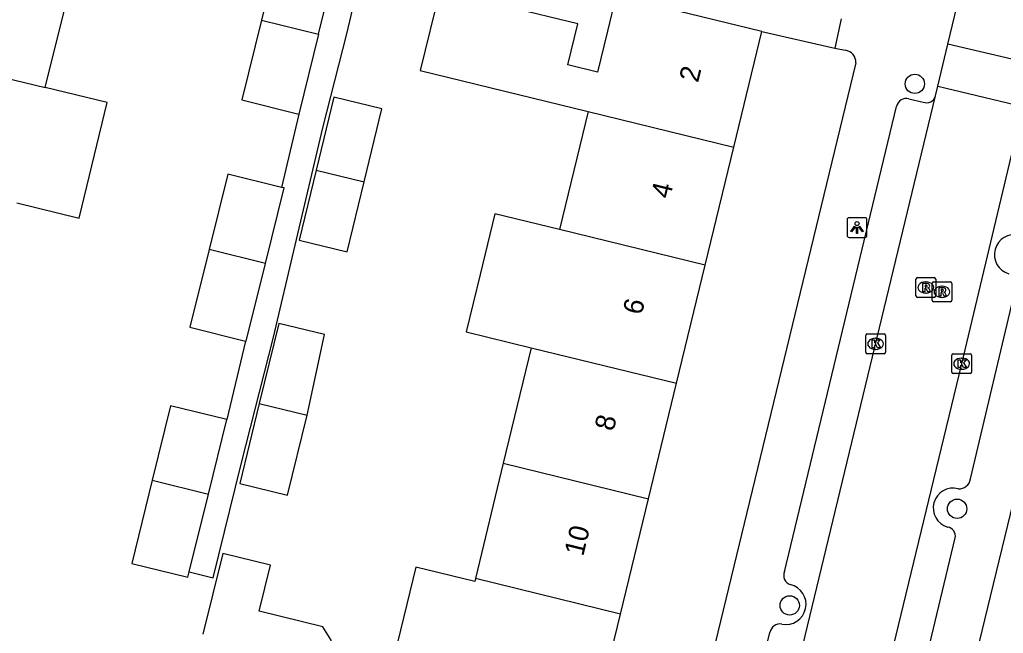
# Model space of a CAD drawing. Extents: x 162812 to 163818, y 381639 to 382470.
# Drawn here: x 163586.99 to 163636.74, y 382158.9 to 382189.93 of the extents above; entities that cross this region are included whole.
import ezdxf

# ---------------------------------------------------------------- set-up
doc = ezdxf.new("R2010")
doc.units = 0
for name, color, linetype in [('IMGEO_Boom', 7, 'Continuous'), ('IMGEO_Kolk', 7, 'Continuous'), ('IMGEO_Lichtpunt', 7, 'Continuous'), ('IMGEO_Pand', 7, 'Continuous'), ('IMGEO_Pand_nummerreeks', 7, 'Continuous'), ('IMGEO_Rijbaan_lokaal_open', 7, 'Continuous'), ('IMGEO_Rioolput', 7, 'Continuous'), ('IMGEO_Voetpad_open', 7, 'Continuous')]:
    doc.layers.add(name, color=color, linetype=linetype)

msp = doc.modelspace()

# ---------------------------------------------------------------- linework, layer by layer
at = {"layer": 'IMGEO_Boom'}
for centre in [(163632.266, 382186.689), (163634.406, 382165.2), (163625.938, 382160.315)]:
    msp.add_circle(centre, 0.489, dxfattribs=at)
at = {"layer": 'IMGEO_Kolk'}
for p, q in [((163629.782, 382173.115), (163629.782, 382173.967)), ((163629.857, 382174.041), (163630.709, 382174.041)), ((163630.27, 382173.821), (163630.295, 382173.821)), ((163630.783, 382173.967), (163630.783, 382173.115)), ((163630.293, 382173.261), (163630.268, 382173.261)), ((163630.709, 382173.041), (163629.857, 382173.041)), ((163634.134, 382172.112), (163634.134, 382172.964)), ((163634.209, 382173.038), (163635.061, 382173.038)), ((163634.622, 382172.818), (163634.647, 382172.818)), ((163635.135, 382172.964), (163635.135, 382172.112)), ((163634.645, 382172.258), (163634.62, 382172.258)), ((163635.061, 382172.038), (163634.209, 382172.038))]:
    msp.add_line(p, q, dxfattribs=at)
for points in [[(163629.782, 382173.115), (163629.782, 382173.967)], [(163629.857, 382174.041), (163630.709, 382174.041)], [(163630.103, 382173.741), (163630.226, 382173.741), (163630.226, 382173.59), (163630.356, 382173.741), (163630.52, 382173.741), (163630.374, 382173.59), (163630.527, 382173.341), (163630.375, 382173.341), (163630.29, 382173.505), (163630.226, 382173.438), (163630.226, 382173.341), (163630.103, 382173.341), (163630.103, 382173.741)], [(163630.783, 382173.967), (163630.783, 382173.115)], [(163630.709, 382173.041), (163629.857, 382173.041)], [(163634.134, 382172.112), (163634.134, 382172.964)], [(163634.209, 382173.038), (163635.061, 382173.038)], [(163634.455, 382172.738), (163634.578, 382172.738), (163634.578, 382172.587), (163634.708, 382172.738), (163634.872, 382172.738), (163634.726, 382172.587), (163634.879, 382172.338), (163634.727, 382172.338), (163634.642, 382172.502), (163634.578, 382172.435), (163634.578, 382172.338), (163634.455, 382172.338), (163634.455, 382172.738)], [(163635.135, 382172.964), (163635.135, 382172.112)], [(163635.061, 382172.038), (163634.209, 382172.038)]]:
    msp.add_lwpolyline(points, dxfattribs=at)
for centre, start, end in [((163629.859, 382173.965), 91.552, 178.448), ((163629.859, 382173.965), 91.552, 178.448), ((163630.707, 382173.965), 1.552, 88.448), ((163630.707, 382173.965), 1.552, 88.448), ((163629.859, 382173.117), 181.552, 268.448), ((163629.859, 382173.117), 181.552, 268.448), ((163630.707, 382173.117), 271.552, 358.448), ((163630.707, 382173.117), 271.552, 358.448), ((163634.211, 382172.962), 91.552, 178.448), ((163634.211, 382172.962), 91.552, 178.448), ((163635.059, 382172.962), 1.552, 88.448), ((163635.059, 382172.962), 1.552, 88.448), ((163634.211, 382172.114), 181.552, 268.448), ((163634.211, 382172.114), 181.552, 268.448), ((163635.059, 382172.114), 271.552, 358.448), ((163635.059, 382172.114), 271.552, 358.448)]:
    msp.add_arc(centre, 0.0765, start, end, dxfattribs=at)
for centre, major_axis, ratio, start_param, end_param in [((163630.269, 382173.541), (-0.387, 0.002), 0.722429, 4.712389, 7.853982), ((163630.294, 382173.541), (-0.39, 0.002), 0.717154, 1.570796, 4.712389), ((163634.621, 382172.538), (-0.387, 0.002), 0.722429, 4.712389, 7.853982), ((163634.646, 382172.538), (-0.39, 0.002), 0.717154, 1.570796, 4.712389)]:
    msp.add_ellipse(centre, major_axis=major_axis, ratio=ratio, start_param=start_param, end_param=end_param, dxfattribs=at)
at = {"layer": 'IMGEO_Lichtpunt'}
for p, q in [((163628.845, 382179.825), (163628.845, 382179.018)), ((163628.845, 382179.825), (163628.845, 382179.018)), ((163629.747, 382179.92), (163628.939, 382179.92)), ((163629.747, 382179.92), (163628.939, 382179.92)), ((163629.841, 382179.018), (163629.841, 382179.825)), ((163629.841, 382179.018), (163629.841, 382179.825)), ((163628.939, 382178.924), (163629.747, 382178.924)), ((163628.939, 382178.924), (163629.747, 382178.924))]:
    msp.add_line(p, q, dxfattribs=at)
for points in [[(163629.219, 382179.489), (163629.258, 382179.461), (163629.07, 382179.199), (163629.032, 382179.226), (163629.219, 382179.489)], [(163629.321, 382179.441), (163629.368, 382179.441), (163629.368, 382179.119), (163629.321, 382179.119), (163629.321, 382179.441)], [(163629.431, 382179.461), (163629.469, 382179.488), (163629.656, 382179.226), (163629.617, 382179.198), (163629.431, 382179.461)]]:
    msp.add_lwpolyline(points, dxfattribs=at)
msp.add_circle((163629.344, 382179.623), 0.0994, dxfattribs=at)
for centre, start, end in [((163628.939, 382179.825), 90, 180), ((163628.939, 382179.825), 90, 180), ((163629.747, 382179.825), 0, 90), ((163629.747, 382179.825), 0, 90), ((163628.939, 382179.018), 180, 270), ((163628.939, 382179.018), 180, 270), ((163629.747, 382179.018), 270, 0), ((163629.747, 382179.018), 270, 360)]:
    msp.add_arc(centre, 0.0946, start, end, dxfattribs=at)
at = {"layer": 'IMGEO_Pand'}
for points in [[(163603.099, 382193.226), (163600.214, 382193.938), (163599.219, 382189.907)], [(163602.104, 382189.194), (163603.099, 382193.226)], [(163588.285, 382186.497), (163589.724, 382192.328)], [(163617.144, 382191.123), (163616.716, 382189.349), (163616.218, 382187.284), (163614.719, 382187.646), (163615.218, 382189.715), (163608.243, 382191.418), (163607.251, 382187.356), (163615.736, 382185.285)], [(163624.529, 382189.33), (163619.671, 382190.51), (163617.144, 382191.123)], [(163599.219, 382189.907), (163598.224, 382185.875), (163601.109, 382185.163)], [(163599.219, 382189.907), (163602.104, 382189.194)], [(163602.104, 382189.194), (163601.109, 382185.163)], [(163623.11, 382183.485), (163624.529, 382189.33)], [(163580.947, 382188.272), (163588.285, 382186.497)], [(163586.846, 382180.666), (163590.001, 382179.903), (163591.413, 382185.74), (163588.285, 382186.497)], [(163604.414, 382181.729), (163605.315, 382185.421), (163602.888, 382186.013), (163601.987, 382182.321)], [(163615.736, 382185.285), (163614.297, 382179.316)], [(163615.736, 382185.285), (163623.11, 382183.485)], [(163621.662, 382177.518), (163623.11, 382183.485)], [(163600.236, 382181.455), (163597.518, 382182.126), (163596.576, 382178.313)], [(163601.987, 382182.321), (163601.123, 382178.782), (163603.55, 382178.19), (163604.414, 382181.729)], [(163601.987, 382182.321), (163604.414, 382181.729)], [(163599.423, 382177.609), (163600.365, 382181.423), (163600.236, 382181.455)], [(163614.297, 382179.316), (163611.025, 382180.115), (163610.276, 382177.046), (163609.569, 382174.151), (163612.858, 382173.348)], [(163621.662, 382177.518), (163614.297, 382179.316)], [(163596.576, 382178.313), (163595.605, 382174.377), (163598.408, 382173.685)], [(163599.423, 382177.609), (163596.576, 382178.313)], [(163598.408, 382173.685), (163598.451, 382173.674), (163599.423, 382177.609)], [(163620.214, 382171.551), (163621.662, 382177.518)], [(163601.526, 382169.928), (163602.413, 382174.013), (163600.098, 382174.578), (163599.107, 382170.518)], [(163612.858, 382173.348), (163611.449, 382167.505)], [(163612.858, 382173.348), (163620.214, 382171.551)], [(163618.797, 382165.711), (163620.214, 382171.551)], [(163597.473, 382169.711), (163594.626, 382170.414), (163593.696, 382166.65)], [(163599.107, 382170.518), (163598.121, 382166.477), (163600.54, 382165.887), (163601.526, 382169.928)], [(163599.107, 382170.518), (163601.526, 382169.928)], [(163596.543, 382165.947), (163597.473, 382169.711)], [(163611.449, 382167.505), (163610.043, 382161.671)], [(163611.449, 382167.505), (163618.797, 382165.711)], [(163593.696, 382166.65), (163592.656, 382162.438), (163595.503, 382161.735), (163595.571, 382162.009)], [(163593.696, 382166.65), (163596.543, 382165.947)], [(163595.571, 382162.009), (163596.543, 382165.947)], [(163617.382, 382159.88), (163618.797, 382165.711)], [(163600.567, 382157.83), (163602.454, 382157.39), (163602.739, 382158.558), (163602.323, 382159.239), (163599.109, 382160.023), (163599.678, 382162.355), (163597.259, 382162.945), (163596.262, 382158.86)], [(163610.043, 382161.671), (163610.009, 382161.531), (163607.034, 382162.257), (163605.645, 382156.569), (163608.637, 382155.839)], [(163617.382, 382159.88), (163610.043, 382161.671)], [(163615.967, 382154.049), (163617.382, 382159.88)]]:
    msp.add_lwpolyline(points, dxfattribs=at)
at = {"layer": 'IMGEO_Rijbaan_lokaal_open'}
for points in [[(163633.932, 382188.688), (163636.984, 382201.346)], [(163633.425, 382186.563), (163633.932, 382188.688)], [(163638.257, 382187.68), (163633.932, 382188.688)], [(163633.305, 382186.08), (163633.425, 382186.563)], [(163633.425, 382186.563), (163637.732, 382185.547)], [(163622.975, 382143.483), (163625.537, 382153.884), (163633.305, 382186.08)], [(163637.732, 382185.547), (163634.63, 382172.539), (163631.177, 382158.254), (163627.335, 382142.429)]]:
    msp.add_lwpolyline(points, dxfattribs=at)
at = {"layer": 'IMGEO_Rioolput'}
for p, q in [((163632.322, 382175.966), (163632.322, 382176.818)), ((163632.397, 382176.892), (163633.249, 382176.892)), ((163632.81, 382176.672), (163632.835, 382176.672)), ((163633.139, 382175.745), (163633.139, 382176.597)), ((163633.214, 382176.671), (163634.066, 382176.671)), ((163633.323, 382176.818), (163633.323, 382175.966)), ((163634.14, 382176.597), (163634.14, 382175.745)), ((163632.833, 382176.112), (163632.808, 382176.112)), ((163633.627, 382176.451), (163633.652, 382176.451)), ((163633.249, 382175.892), (163632.397, 382175.892)), ((163634.066, 382175.671), (163633.214, 382175.671)), ((163633.65, 382175.891), (163633.625, 382175.891))]:
    msp.add_line(p, q, dxfattribs=at)
for points in [[(163632.322, 382175.966), (163632.322, 382176.818)], [(163632.397, 382176.892), (163633.249, 382176.892)], [(163632.911, 382176.59), (163632.659, 382176.592), (163632.659, 382176.192)], [(163633.139, 382175.745), (163633.139, 382176.597)], [(163633.214, 382176.671), (163634.066, 382176.671)], [(163633.323, 382176.818), (163633.323, 382175.966)], [(163634.14, 382176.597), (163634.14, 382175.745)], [(163632.659, 382176.192), (163632.783, 382176.192), (163632.783, 382176.354), (163632.794, 382176.354)], [(163632.837, 382176.511), (163632.783, 382176.511), (163632.783, 382176.43)], [(163632.783, 382176.43), (163632.835, 382176.43)], [(163632.841, 382176.325), (163632.912, 382176.192), (163633.052, 382176.192), (163632.987, 382176.318)], [(163633.728, 382176.369), (163633.476, 382176.371), (163633.476, 382175.971)], [(163633.476, 382175.971), (163633.6, 382175.971), (163633.6, 382176.133), (163633.611, 382176.133)], [(163633.654, 382176.29), (163633.6, 382176.29), (163633.6, 382176.209)], [(163633.6, 382176.209), (163633.652, 382176.209)], [(163633.658, 382176.104), (163633.729, 382175.971), (163633.869, 382175.971), (163633.804, 382176.097)], [(163633.249, 382175.892), (163632.397, 382175.892)], [(163634.066, 382175.671), (163633.214, 382175.671)]]:
    msp.add_lwpolyline(points, dxfattribs=at)
for centre, radius, start, end in [((163632.399, 382176.816), 0.0765, 91.552, 178.448), ((163632.399, 382176.816), 0.0765, 91.552, 178.448), ((163632.91, 382176.48), 0.109, 350.3612, 89.416), ((163633.216, 382176.595), 0.0765, 91.552, 178.448), ((163633.216, 382176.595), 0.0765, 91.552, 178.448), ((163633.247, 382176.816), 0.0765, 1.552, 88.448), ((163633.247, 382176.816), 0.0765, 1.552, 88.448), ((163634.064, 382176.595), 0.0765, 1.552, 88.448), ((163634.064, 382176.595), 0.0765, 1.552, 88.448), ((163632.793, 382176.301), 0.0533, 26.0293, 88.6989), ((163632.819, 382176.619), 0.19, 274.7715, 282.9687), ((163632.843, 382176.415), 0.0964, 77.0061, 93.1865), ((163632.857, 382176.472), 0.0378, 276.6634, 79.6772), ((163632.908, 382176.48), 0.112, 277.5842, 350.9817), ((163632.892, 382176.265), 0.108, 29.5134, 73.7905), ((163633.61, 382176.08), 0.0533, 26.0293, 88.6989), ((163633.636, 382176.398), 0.19, 274.7715, 282.9687), ((163633.66, 382176.194), 0.0964, 77.0061, 93.1865), ((163633.674, 382176.251), 0.0378, 276.6634, 79.6772), ((163633.727, 382176.259), 0.109, 350.3612, 89.416), ((163633.725, 382176.259), 0.112, 277.5842, 350.9817), ((163633.709, 382176.044), 0.108, 29.5134, 73.7905), ((163632.399, 382175.968), 0.0765, 181.552, 268.448), ((163632.399, 382175.968), 0.0765, 181.552, 268.448), ((163633.216, 382175.747), 0.0765, 181.552, 268.448), ((163633.216, 382175.747), 0.0765, 181.552, 268.448), ((163633.247, 382175.968), 0.0765, 271.552, 358.448), ((163633.247, 382175.968), 0.0765, 271.552, 358.448), ((163634.064, 382175.747), 0.0765, 271.552, 358.448), ((163634.064, 382175.747), 0.0765, 271.552, 358.448)]:
    msp.add_arc(centre, radius, start, end, dxfattribs=at)
for centre, major_axis, ratio, start_param, end_param in [((163632.809, 382176.392), (-0.387, 0.002), 0.722429, 4.712389, 7.853982), ((163632.834, 382176.392), (-0.39, 0.002), 0.717154, 1.570796, 4.712389), ((163633.626, 382176.171), (-0.387, 0.002), 0.722429, 4.712389, 7.853982), ((163633.651, 382176.171), (-0.39, 0.002), 0.717154, 1.570796, 4.712389)]:
    msp.add_ellipse(centre, major_axis=major_axis, ratio=ratio, start_param=start_param, end_param=end_param, dxfattribs=at)
at = {"layer": 'IMGEO_Voetpad_open'}
for points in [[(163595.571, 382162.009), (163596.77, 382161.702), (163598.199, 382167.459), (163599.821, 382173.884), (163600.928, 382178.528), (163602.324, 382184.457), (163603.538, 382189.218), (163604.714, 382194.226), (163604.95, 382194.179)], [(163628.548, 382189.971), (163628.215, 382188.494)], [(163624.529, 382189.33), (163628.215, 382188.494)], [(163628.215, 382188.494), (163628.751, 382188.385)], [(163629.284, 382187.745), (163613.698, 382123.501)], [(163625.68, 382162.021), (163631.344, 382185.545)], [(163631.971, 382185.928), (163632.69, 382185.765)], [(163601.109, 382185.163), (163600.236, 382181.455)], [(163626.283, 382120.373), (163641.882, 382184.559)], [(163635.077, 382166.709), (163637.399, 382176.463)], [(163598.408, 382173.685), (163597.473, 382169.711)], [(163632.277, 382155.269), (163634.309, 382163.724)], [(163621.368, 382144.279), (163624.938, 382158.947)]]:
    msp.add_lwpolyline(points, dxfattribs=at)
for centre, radius, start, end in [((163628.683, 382187.787), 0.602, 356.0334, 83.5426), ((163632.861, 382186.189), 0.457, 248.0669, 346.1757), ((163631.83, 382185.454), 0.494, 73.4037, 169.4333), ((163637.308, 382178.056), 1.015, 76.8117, 253.3618), ((163634.513, 382166.782), 0.569, 264.3783, 352.6024), ((163634.204, 382165.244), 1.004, 75.416, 253.8535), ((163633.839, 382163.81), 0.477, 349.5893, 79.6723), ((163626.122, 382161.823), 0.484, 155.8197, 250.8512), ((163625.742, 382160.368), 1.021, 258.1354, 77.4947), ((163625.444, 382158.864), 0.512, 80.0842, 170.6987)]:
    msp.add_arc(centre, radius, start, end, dxfattribs=at)

# ---------------------------------------------------------------- texts
at = {"layer": 'IMGEO_Pand_nummerreeks'}
for s, rotation, p in [('2', 76.3581, (163621.302, 382186.715)), ('4', 76.3585, (163619.875, 382180.84)), ('6', 76.3581, (163618.449, 382174.963)), ('8', 76.3585, (163617.024, 382169.089)), ('10', 76.3585, (163615.489, 382162.764))]:
    msp.add_text(s, height=1, rotation=rotation, dxfattribs=at).set_placement(p)

doc.saveas('drawing.dxf')
